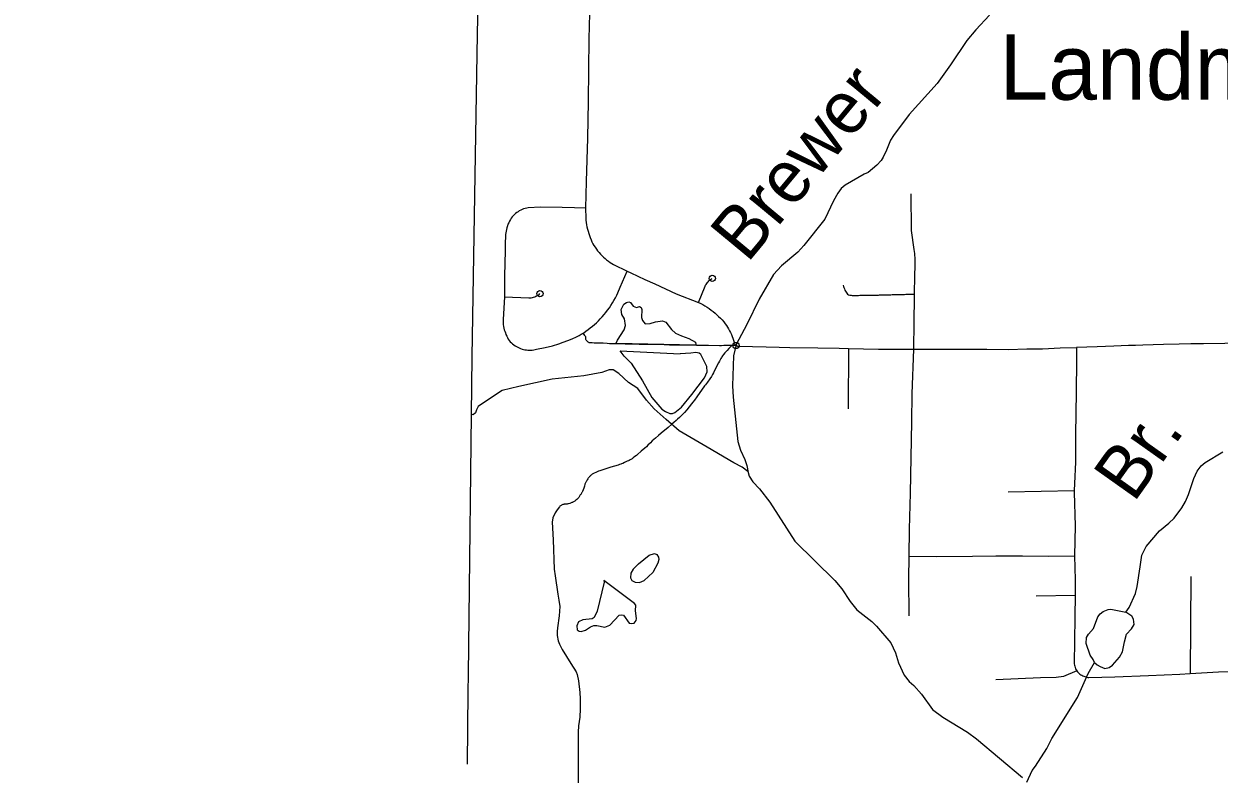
# Model space of a CAD drawing. Extents: x -19 to 366, y -4 to 359.
# Drawn here: x 150.485 to 152.307, y 180.801 to 181.945 of the extents above; entities that cross this region are included whole.
import ezdxf

# ---------------------------------------------------------------- set-up
doc = ezdxf.new("R2010")
doc.units = 0
for name, color, linetype in [('Level 2', 7, 'Continuous'), ('Level 24', 7, 'Continuous'), ('Level 31', 7, 'Continuous'), ('Level 32', 7, 'Continuous'), ('Level 35', 7, 'Continuous'), ('Level 46', 7, 'Continuous'), ('Level 60', 7, 'Continuous')]:
    doc.layers.add(name, color=color, linetype=linetype)

msp = doc.modelspace()

# ---------------------------------------------------------------- linework, layer by layer
at = {"layer": 'Level 2'}
msp.add_lwpolyline([(151.1919, 182.7162), (151.1768, 181.9546), (151.1763, 181.9295), (151.1682, 181.4374), (151.1625, 180.9528), (151.1622, 180.9274), (151.1609, 180.8167)], dxfattribs=at)
at = {"layer": 'Level 31'}
for points in [[(151.3477, 181.9611), (151.3468, 181.9226), (151.3459, 181.8756), (151.3454, 181.8268), (151.3445, 181.7708), (151.3427, 181.7049), (151.3416, 181.6645)], [(151.8375, 181.6864), (151.8381, 181.6301), (151.8418, 181.6015), (151.8423, 181.5984), (151.8428, 181.5953), (151.8432, 181.5921), (151.8435, 181.589), (151.8436, 181.5858), (151.8437, 181.5826), (151.8437, 181.5795), (151.8435, 181.5763), (151.8431, 181.5614), (151.8424, 181.5333)], [(151.3416, 181.6645), (151.3247, 181.6649), (151.3057, 181.6651), (151.2729, 181.6657), (151.2541, 181.665), (151.2518, 181.6645), (151.2494, 181.6639), (151.2472, 181.6632), (151.2449, 181.6623), (151.2428, 181.6613), (151.2406, 181.6602), (151.2386, 181.6589), (151.2366, 181.6575), (151.2348, 181.656), (151.233, 181.6544), (151.2313, 181.6527), (151.2297, 181.6509), (151.2283, 181.649), (151.2269, 181.647), (151.2256, 181.6446), (151.2244, 181.6421), (151.2233, 181.6397), (151.2224, 181.6371), (151.2216, 181.6345), (151.2208, 181.6319), (151.2203, 181.6292), (151.2198, 181.6266), (151.2195, 181.6239), (151.2193, 181.6211), (151.219, 181.6115), (151.2189, 181.5996), (151.2179, 181.5607), (151.2178, 181.529)], [(151.3416, 181.6645), (151.3418, 181.6492), (151.3421, 181.6458), (151.3425, 181.6424), (151.343, 181.639), (151.3437, 181.6357), (151.3444, 181.6324), (151.3453, 181.6291), (151.3463, 181.6258), (151.3474, 181.6226), (151.3486, 181.6194), (151.3499, 181.6162), (151.3513, 181.6131), (151.3528, 181.6101), (151.3544, 181.6073), (151.3562, 181.6046), (151.3581, 181.6019), (151.36, 181.5993), (151.3621, 181.5968), (151.3643, 181.5944), (151.3665, 181.592), (151.3688, 181.5898), (151.3712, 181.5876), (151.3737, 181.5855), (151.3763, 181.5835), (151.3789, 181.5816), (151.3816, 181.5799), (151.3844, 181.5782), (151.4048, 181.5683)], [(151.338, 181.4739), (151.3387, 181.4743), (151.3421, 181.4767), (151.3455, 181.4791), (151.3487, 181.4816), (151.352, 181.4842), (151.3551, 181.4869), (151.3581, 181.4897), (151.3611, 181.4926), (151.364, 181.4956), (151.3668, 181.4986), (151.3697, 181.502), (151.3725, 181.5054), (151.3752, 181.5089), (151.3778, 181.5124), (151.3803, 181.5161), (151.3826, 181.5198), (151.3849, 181.5236), (151.387, 181.5275), (151.389, 181.5314), (151.3909, 181.5354), (151.3943, 181.5437), (151.3978, 181.5519), (151.4013, 181.5601), (151.4048, 181.5683)], [(151.4048, 181.5683), (151.4106, 181.5655), (151.432, 181.5554), (151.4474, 181.5488), (151.4799, 181.5339), (151.5137, 181.5206)], [(151.5137, 181.5206), (151.5238, 181.5452), (151.5245, 181.5467), (151.5253, 181.5481), (151.5262, 181.5495), (151.5272, 181.5509), (151.5282, 181.5521), (151.5294, 181.5533), (151.5306, 181.5544), (151.5319, 181.5554), (151.5333, 181.5564), (151.5347, 181.5572)], [(151.2178, 181.529), (151.255, 181.5275), (151.2569, 181.5276), (151.2587, 181.5278), (151.2606, 181.5282), (151.2624, 181.5286), (151.2641, 181.5293), (151.2659, 181.53), (151.2675, 181.5308), (151.2691, 181.5318), (151.2707, 181.5329), (151.2721, 181.534)], [(151.734, 181.5467), (151.7348, 181.5449), (151.7355, 181.5431), (151.7363, 181.5413), (151.737, 181.5395), (151.7377, 181.5378), (151.7386, 181.5361), (151.7396, 181.5346), (151.7408, 181.5332), (151.7424, 181.5322), (151.7443, 181.5316), (151.7463, 181.5314), (151.7482, 181.5313), (151.7501, 181.5313), (151.7519, 181.5313), (151.7538, 181.5313), (151.7557, 181.5313), (151.7576, 181.5313), (151.7595, 181.5314), (151.7614, 181.5314), (151.7633, 181.5314), (151.7652, 181.5314), (151.767, 181.5314), (151.7689, 181.5315), (151.7708, 181.5315), (151.7727, 181.5315), (151.7746, 181.5315), (151.7765, 181.5316), (151.7784, 181.5316), (151.7803, 181.5316), (151.7822, 181.5317), (151.7841, 181.5317), (151.786, 181.5318), (151.7879, 181.5318), (151.7898, 181.5319), (151.7916, 181.5319), (151.7936, 181.532), (151.7955, 181.532), (151.7973, 181.5321), (151.7992, 181.5321), (151.8011, 181.5322), (151.803, 181.5322), (151.8049, 181.5323), (151.8068, 181.5323), (151.8087, 181.5324), (151.8106, 181.5324), (151.8125, 181.5325), (151.8144, 181.5325), (151.8163, 181.5326), (151.8182, 181.5326), (151.8201, 181.5327), (151.822, 181.5328), (151.8239, 181.5328), (151.8258, 181.5329), (151.8277, 181.5329), (151.8296, 181.533), (151.8315, 181.533), (151.8334, 181.533), (151.8353, 181.5331), (151.8372, 181.5331), (151.839, 181.5332), (151.8424, 181.5333)], [(151.8424, 181.5333), (151.8423, 181.529), (151.8419, 181.4901), (151.8414, 181.4495)], [(151.2178, 181.529), (151.2159, 181.4945), (151.2159, 181.4919), (151.216, 181.4893), (151.2162, 181.4867), (151.2166, 181.4841), (151.2171, 181.4815), (151.2177, 181.479), (151.2184, 181.4765), (151.2193, 181.474), (151.2202, 181.4716), (151.2213, 181.4692), (151.2225, 181.4669), (151.2238, 181.4646), (151.2252, 181.4624), (151.2268, 181.4607), (151.2285, 181.459), (151.2303, 181.4574), (151.2322, 181.4559), (151.2341, 181.4546), (151.2361, 181.4533), (151.2382, 181.4521), (151.2404, 181.4511), (151.2426, 181.4502), (151.2448, 181.4494), (151.247, 181.4489), (151.2492, 181.4484), (151.2514, 181.4481), (151.2536, 181.4479), (151.2558, 181.4478), (151.2581, 181.4478), (151.2603, 181.448), (151.2625, 181.4482), (151.2647, 181.4486), (151.2669, 181.4491), (151.2802, 181.4518), (151.2913, 181.4545), (151.3006, 181.4572), (151.3075, 181.4598), (151.3144, 181.4624), (151.3212, 181.4652), (151.328, 181.468), (151.3316, 181.47), (151.3351, 181.4721), (151.338, 181.4739)], [(151.5137, 181.5206), (151.5171, 181.5189), (151.5204, 181.5172), (151.5236, 181.5153), (151.5268, 181.5133), (151.5299, 181.5112), (151.533, 181.509), (151.536, 181.5067), (151.5389, 181.5043), (151.5417, 181.5018), (151.5444, 181.4993), (151.5471, 181.4966), (151.5496, 181.4939), (151.5521, 181.491), (151.5544, 181.4881), (151.5562, 181.4855), (151.558, 181.4829), (151.5596, 181.4802), (151.5611, 181.4774), (151.5625, 181.4746), (151.5638, 181.4717), (151.565, 181.4688), (151.5661, 181.4659), (151.5671, 181.4629), (151.5679, 181.4598), (151.5681, 181.459), (151.5683, 181.4581), (151.5686, 181.4574), (151.5691, 181.4566), (151.5696, 181.4559), (151.5703, 181.4554), (151.571, 181.4549)], [(152.4405, 181.4618), (152.4276, 181.4611), (152.4, 181.4613), (152.3629, 181.4595), (152.3402, 181.459), (152.3162, 181.4581), (152.2833, 181.4575), (152.2643, 181.4575), (152.2462, 181.4571), (152.2225, 181.4566), (152.1909, 181.4554), (152.18, 181.455), (152.1691, 181.4548), (152.147, 181.454), (152.1213, 181.4528), (152.0899, 181.4518)], [(151.571, 181.4549), (151.5647, 181.455)], [(151.571, 181.4549), (151.5717, 181.4545), (151.5726, 181.4542), (151.5734, 181.454), (151.5742, 181.4539), (151.5751, 181.454), (151.6171, 181.4528), (151.6369, 181.4521), (151.6529, 181.4519), (151.6954, 181.4512), (151.728, 181.451), (151.7425, 181.4502)], [(151.7425, 181.4502), (151.7423, 181.4181), (151.7421, 181.3918), (151.7421, 181.3788), (151.7418, 181.3678), (151.7417, 181.3581)], [(151.7425, 181.4502), (151.788, 181.4494), (151.8183, 181.4492), (151.8414, 181.4495)], [(151.8414, 181.4495), (151.839, 181.3814), (151.8386, 181.3385), (151.8366, 181.2295), (151.8349, 181.175), (151.8344, 181.1337)], [(151.8414, 181.4495), (151.8778, 181.4492), (151.918, 181.4495), (151.9534, 181.4491), (151.9863, 181.449), (152.0144, 181.4497), (152.0263, 181.4499), (152.0381, 181.45), (152.0649, 181.4513), (152.0899, 181.4518)], [(152.0899, 181.4518), (152.0897, 181.4317), (152.0892, 181.3842), (152.0886, 181.3188), (152.0882, 181.277), (152.0868, 181.2444), (152.0865, 181.2337)], [(151.9859, 181.232), (152.0865, 181.2337)], [(152.0865, 181.2337), (152.0864, 181.2309), (152.0879, 181.1799), (152.087, 181.1343)], [(151.8344, 181.1337), (151.834, 181.0984), (151.8343, 181.0427)], [(151.8344, 181.1337), (151.8758, 181.133), (151.9316, 181.1338), (151.9672, 181.134)], [(151.9672, 181.134), (152.0074, 181.1343), (152.0476, 181.1337), (152.087, 181.1343)], [(152.087, 181.1343), (152.088, 181.0977), (152.0878, 181.0738)], [(152.264, 181.1029), (152.2632, 180.9545)], [(152.0878, 181.0738), (152.0875, 181.0418), (152.0868, 181.0032), (152.0862, 180.9713), (152.0864, 180.9694), (152.0868, 180.9675), (152.0872, 180.9657), (152.0879, 180.9639), (152.0886, 180.9621), (152.0895, 180.9604), (152.0905, 180.9588), (152.0916, 180.9573), (152.0927, 180.9561), (152.0939, 180.9549), (152.0952, 180.9539), (152.0965, 180.9529), (152.0979, 180.952), (152.0994, 180.9512), (152.1009, 180.9506), (152.1024, 180.95), (152.104, 180.9495), (152.1056, 180.9491), (152.1073, 180.9488), (152.1089, 180.9486), (152.1485, 180.9495), (152.1998, 180.9519), (152.2473, 180.9535), (152.2632, 180.9545)], [(151.3189, 180.9702), (151.3272, 180.9572), (151.329, 180.9531), (151.3307, 180.9437), (151.333, 180.9257), (151.3334, 180.9163), (151.3334, 180.9011), (151.3326, 180.8881), (151.331, 180.8747), (151.3305, 180.8653), (151.3302, 180.848), (151.3304, 180.8309), (151.3302, 180.776), (151.3306, 180.7231), (151.3301, 180.6923), (151.3293, 180.6764)], [(152.2632, 180.9545), (152.3065, 180.9571), (152.3382, 180.9578), (152.3779, 180.9585), (152.4112, 180.9593), (152.4393, 180.9598)]]:
    msp.add_lwpolyline(points, dxfattribs=at)
for centre in [(151.5347, 181.5572), (151.2721, 181.534), (151.571, 181.4549)]:
    msp.add_circle(centre, 0.00473, dxfattribs=at)
at = {"layer": 'Level 32'}
for points in [[(152.0878, 181.0738), (152.0286, 181.0729)], [(152.0906, 180.9586), (152.0701, 180.9503), (152.0587, 180.9485), (152.0348, 180.9479), (151.9672, 180.9449)]]:
    msp.add_lwpolyline(points, dxfattribs=at)
at = {"layer": 'Level 35'}
for points in [[(151.9572, 181.9588), (151.9366, 181.936), (151.9225, 181.92), (151.8977, 181.8829), (151.8775, 181.8546), (151.8348, 181.8071), (151.8108, 181.775), (151.8064, 181.7681), (151.8003, 181.7528)], [(151.8003, 181.7528), (151.7954, 181.742), (151.7921, 181.737), (151.7854, 181.7297), (151.7722, 181.7188), (151.7665, 181.7159), (151.7373, 181.6996), (151.7312, 181.6941), (151.726, 181.6872), (151.7194, 181.6753), (151.7061, 181.6473), (151.6744, 181.6073), (151.6653, 181.5972), (151.6403, 181.5763), (151.6281, 181.5629), (151.6063, 181.5253), (151.5875, 181.487), (151.5711, 181.4565), (151.5672, 181.439), (151.5653, 181.3932), (151.5664, 181.3762), (151.5739, 181.3084), (151.5778, 181.2951), (151.5845, 181.2809), (151.5875, 181.2718), (151.5892, 181.2614), (151.5912, 181.2557), (151.5965, 181.2471), (151.6067, 181.2365), (151.6225, 181.2161), (151.6605, 181.1565), (151.7215, 181.0964), (151.732, 181.0838), (151.7449, 181.0643), (151.7551, 181.052), (151.778, 181.0342), (151.7853, 181.027), (151.8067, 181.0016), (151.814, 180.9863), (151.8188, 180.9711), (151.8271, 180.9521), (151.8347, 180.9427), (151.842, 180.9364), (151.8536, 180.9231), (151.8705, 180.8997), (151.8861, 180.8883), (151.9236, 180.8651), (151.9377, 180.8549), (152.0077, 180.7961)], [(151.3881, 181.4582), (151.3903, 181.4629), (151.4006, 181.4789), (151.4022, 181.4852), (151.4011, 181.4954), (151.3969, 181.5023), (151.3959, 181.5097), (151.4001, 181.5178), (151.4038, 181.5207), (151.4076, 181.5215), (151.41, 181.5202), (151.4143, 181.515), (151.4191, 181.513), (151.4236, 181.5141), (151.4265, 181.513), (151.4275, 181.5098), (151.4266, 181.4978), (151.4282, 181.4931), (151.4324, 181.4878), (151.4398, 181.4882), (151.4481, 181.4912), (151.4589, 181.4925), (151.464, 181.4907), (151.4727, 181.4795), (151.4789, 181.4739), (151.4877, 181.4695), (151.4991, 181.4656), (151.5091, 181.4601), (151.5099, 181.4565), (151.509, 181.4557)], [(151.3881, 181.4582), (151.509, 181.4557)], [(151.4003, 181.4385), (151.3944, 181.4465), (151.4859, 181.4424)], [(151.4003, 181.4385), (151.4111, 181.4277), (151.4282, 181.4008), (151.4424, 181.3757), (151.458, 181.3578), (151.4636, 181.3541), (151.4699, 181.3514), (151.4739, 181.3514), (151.4776, 181.3526), (151.4877, 181.361), (151.5038, 181.3801), (151.5228, 181.4055), (151.527, 181.4147), (151.5263, 181.423), (151.5174, 181.4413), (151.5149, 181.4431), (151.5096, 181.4443), (151.502, 181.4432), (151.4859, 181.4424)], [(151.589, 181.2629), (151.5804, 181.2695), (151.5675, 181.2762), (151.5268, 181.3), (151.484, 181.3247), (151.4644, 181.3423), (151.4463, 181.3583), (151.4345, 181.3717), (151.421, 181.3893), (151.4071, 181.3986), (151.3922, 181.412), (151.3834, 181.4177), (151.3777, 181.4177), (151.3664, 181.4135), (151.339, 181.4084), (151.2905, 181.4037), (151.24, 181.3924), (151.2142, 181.3862), (151.1951, 181.3738), (151.1781, 181.3619), (151.1755, 181.357), (151.1739, 181.3522), (151.17, 181.3494), (151.1671, 181.35)], [(152.0225, 180.8068), (152.0276, 180.8135), (152.0445, 180.8402), (152.0524, 180.8556), (152.0915, 180.9182), (152.1076, 180.9547), (152.1172, 180.9716), (152.1154, 180.9763), (152.1105, 180.9829), (152.1045, 181.0004), (152.1052, 181.0097), (152.1082, 181.0145), (152.116, 181.0234), (152.1226, 181.0414), (152.1259, 181.0456), (152.1304, 181.0491), (152.1383, 181.0523), (152.1423, 181.0526), (152.1649, 181.0481), (152.1702, 181.0554), (152.1799, 181.0766), (152.1825, 181.0873), (152.187, 181.1174), (152.1897, 181.1351), (152.1963, 181.1485), (152.2166, 181.1722), (152.2308, 181.1841), (152.2386, 181.1918), (152.2506, 181.2072), (152.2563, 181.2168), (152.2608, 181.2279), (152.2687, 181.2522), (152.2736, 181.2633), (152.2799, 181.2713), (152.2862, 181.2766), (152.3131, 181.2925)], [(151.4221, 181.122), (151.4383, 181.1354), (151.4466, 181.1378), (151.4504, 181.1362), (151.4529, 181.132), (151.453, 181.1288), (151.4518, 181.1229), (151.4441, 181.1085)], [(151.4221, 181.122), (151.4143, 181.1138), (151.4108, 181.1075), (151.41, 181.1007), (151.4122, 181.0965), (151.4173, 181.0938), (151.424, 181.0933), (151.4309, 181.0963), (151.4441, 181.1085)], [(151.3696, 181.0968), (151.3698, 181.0938), (151.3595, 181.0498), (151.3548, 181.04), (151.3516, 181.0381), (151.3376, 181.0365), (151.3308, 181.0337), (151.3281, 181.0272), (151.329, 181.0213), (151.3319, 181.0193), (151.3349, 181.0186), (151.3415, 181.0206), (151.3493, 181.0261), (151.354, 181.0277), (151.3588, 181.0278), (151.3709, 181.0253), (151.3788, 181.0285), (151.3927, 181.0436), (151.3963, 181.0444), (151.3994, 181.0439), (151.4081, 181.0317), (151.4114, 181.0308), (151.4157, 181.0315), (151.4188, 181.0355), (151.4193, 181.0388), (151.4178, 181.0501), (151.418, 181.0587), (151.4162, 181.0617)], [(151.4162, 181.0617), (151.3696, 181.0968)], [(152.1172, 180.9716), (152.1212, 180.9681), (152.1262, 180.9653), (152.1329, 180.9624), (152.1398, 180.9639), (152.1447, 180.9674), (152.1556, 180.9796), (152.16, 180.9878), (152.1629, 181.0032), (152.1659, 181.0145), (152.1739, 181.0228), (152.1779, 181.0297), (152.1767, 181.0375), (152.1743, 181.042), (152.1649, 181.0481)], [(152.0141, 180.789), (152.0225, 180.8068)]]:
    msp.add_lwpolyline(points, dxfattribs=at)
at = {"layer": 'Level 46'}
for points in [[(151.5647, 181.455), (151.5521, 181.4547), (151.5489, 181.4546), (151.5457, 181.4546), (151.5288, 181.4548), (151.5109, 181.455), (151.4919, 181.4552), (151.4697, 181.4556), (151.4613, 181.4558), (151.4433, 181.4563), (151.4359, 181.4565), (151.4233, 181.4566), (151.4021, 181.457), (151.3874, 181.4574), (151.3779, 181.4576), (151.3747, 181.4578), (151.3684, 181.4582), (151.3652, 181.4584), (151.3631, 181.4584), (151.3589, 181.4583), (151.3568, 181.4583), (151.3547, 181.4585), (151.3515, 181.4587), (151.3494, 181.4588), (151.3483, 181.4589), (151.3473, 181.4591), (151.3464, 181.4595), (151.3455, 181.4601), (151.3446, 181.4608), (151.3438, 181.4615), (151.3431, 181.4623), (151.3424, 181.4631), (151.3419, 181.464), (151.3418, 181.465), (151.342, 181.4672), (151.3418, 181.4682), (151.3412, 181.4691), (151.3407, 181.47), (151.338, 181.4739)], [(151.5647, 181.455), (151.5602, 181.4505), (151.5573, 181.4474), (151.5558, 181.4459), (151.5538, 181.4435), (151.5518, 181.441), (151.5505, 181.4393), (151.5493, 181.4376), (151.5487, 181.4367), (151.5476, 181.4349), (151.5466, 181.4331), (151.5456, 181.4312), (151.5441, 181.4284), (151.5413, 181.4227), (151.5365, 181.4133), (151.5349, 181.4105), (151.5333, 181.4078), (151.531, 181.4043), (151.5274, 181.3991), (151.5242, 181.3949), (151.5229, 181.3932), (151.5112, 181.3768), (151.5075, 181.3717), (151.505, 181.3683), (151.5031, 181.3658), (151.4958, 181.3568), (151.4924, 181.3527), (151.491, 181.3511), (151.4895, 181.3496), (151.4849, 181.3453), (151.4818, 181.3424), (151.4795, 181.3403), (151.4763, 181.3375), (151.4731, 181.3347), (151.4674, 181.33), (151.4569, 181.3212), (151.4528, 181.3179), (151.448, 181.3138), (151.4456, 181.3116), (151.4433, 181.3095), (151.4403, 181.3065), (151.4365, 181.3028), (151.4343, 181.3006), (151.4319, 181.2985), (151.4262, 181.2937), (151.4207, 181.2888), (151.4191, 181.2874), (151.4167, 181.2854), (151.4141, 181.2835), (151.4124, 181.2823), (151.4115, 181.2817), (151.4097, 181.2806), (151.4079, 181.2796), (151.4069, 181.2791), (151.405, 181.2783), (151.4011, 181.2765), (151.3983, 181.2752), (151.3963, 181.2743), (151.3954, 181.2739), (151.3934, 181.2732), (151.3914, 181.2725), (151.3802, 181.2692), (151.3631, 181.2639), (151.3611, 181.2632), (151.3601, 181.2628), (151.3582, 181.2619), (151.3535, 181.2596), (151.3525, 181.2591), (151.3517, 181.2585), (151.3508, 181.2579), (151.35, 181.2572), (151.3492, 181.2565), (151.3484, 181.2558), (151.3477, 181.255), (151.347, 181.2542), (151.3457, 181.2526), (151.3451, 181.2517), (151.3439, 181.2499), (151.3428, 181.2481), (151.3423, 181.2472), (151.3418, 181.2463), (151.3414, 181.2453), (151.3407, 181.2433), (151.3398, 181.2403), (151.3388, 181.2372), (151.337, 181.2323), (151.3365, 181.2313), (151.336, 181.2305), (151.3341, 181.2279), (151.3335, 181.227), (151.333, 181.2261), (151.332, 181.2242), (151.3314, 181.2233), (151.3308, 181.2225), (151.33, 181.2217), (151.3285, 181.2203), (151.3269, 181.2189), (151.326, 181.2183), (151.3252, 181.2177), (151.3243, 181.2171)], [(151.3243, 181.2171), (151.3224, 181.2161), (151.3214, 181.2157), (151.3204, 181.2153), (151.3175, 181.2142), (151.3155, 181.2135), (151.3145, 181.2133), (151.3134, 181.2131), (151.3113, 181.2129), (151.3092, 181.2127), (151.3082, 181.2125), (151.3071, 181.2123), (151.3061, 181.212), (151.3051, 181.2116), (151.3042, 181.2111), (151.3033, 181.2105), (151.3024, 181.2098), (151.3018, 181.2089), (151.2981, 181.2045), (151.295, 181.1997), (151.2916, 181.1923), (151.2907, 181.1853), (151.2921, 181.1587), (151.2937, 181.1139), (151.295, 181.1036), (151.2991, 181.0755), (151.3008, 181.0664), (151.3022, 181.0569), (151.3016, 181.0496), (151.3013, 181.0426), (151.2988, 181.0242), (151.2983, 181.0189), (151.2985, 181.0126), (151.2996, 181.0046), (151.3019, 180.9994), (151.306, 180.9912), (151.3189, 180.9702)]]:
    msp.add_lwpolyline(points, dxfattribs=at)
at = {"layer": 'Level 60'}
for points in [[(154.1159, 1.8709), (153.9063, 10.4874), (153.696, 19.1041), (153.485, 27.7209), (153.2733, 36.3378), (153.0608, 44.9549), (152.8476, 53.5721), (152.6337, 62.1894), (152.419, 70.8069), (152.2036, 79.4245), (151.9875, 88.0422), (151.7707, 96.6601), (151.5531, 105.2782), (151.3348, 113.8963), (151.1158, 122.5147), (150.8961, 131.1331), (150.6757, 139.7517), (150.4545, 148.3704), (150.2326, 156.9893), (150.0101, 165.6083), (149.7867, 174.2275), (149.5627, 182.8468), (149.338, 191.4662), (149.1125, 200.0858), (148.8864, 208.7055), (148.6595, 217.3254), (148.4319, 225.9454), (148.2037, 234.5655), (147.9747, 243.1858), (147.745, 251.8063), (147.5146, 260.4269), (147.2835, 269.0476), (147.0517, 277.6685), (146.8191, 286.2895), (146.5859, 294.9106), (146.352, 303.5319), (146.1174, 312.1534), (145.8821, 320.775), (145.6461, 329.3967), (145.4094, 338.0186), (145.172, 346.6406)], [(0, 180.8999), (7.1228, 180.9044), (14.2457, 180.9176), (21.3685, 180.9397), (28.4912, 180.9706), (35.614, 181.0103), (42.7366, 181.0589), (49.8592, 181.1163), (56.9818, 181.1825), (64.1042, 181.2575), (71.2266, 181.3414), (78.3488, 181.4341), (85.4709, 181.5357), (92.5929, 181.646), (99.7147, 181.7652), (106.8364, 181.8933), (113.9579, 182.0301), (121.0793, 182.1758), (128.2005, 182.3303), (135.3214, 182.4936), (142.4422, 182.6658), (149.5627, 182.8468), (156.683, 183.0366), (163.8031, 183.2352), (170.9229, 183.4427), (178.0425, 183.659), (185.1617, 183.8841), (192.2807, 184.1181), (199.3994, 184.3608), (206.5178, 184.6124), (213.6359, 184.8728), (220.7537, 185.1421), (227.8711, 185.4201), (234.9881, 185.707), (242.1048, 186.0027), (249.2212, 186.3073), (256.3371, 186.6206), (263.4526, 186.9428), (270.5678, 187.2738), (277.6825, 187.6136), (284.7968, 187.9622), (291.9107, 188.3197), (299.0241, 188.6859), (306.1371, 189.061), (313.2495, 189.4449), (320.3615, 189.8377), (327.4731, 190.2392), (334.5841, 190.6495), (341.6946, 191.0687)], [(0, 172.2839), (7.1335, 172.2883), (14.267, 172.3015), (21.4005, 172.3236), (28.5339, 172.3544), (35.6673, 172.3941), (42.8006, 172.4426), (49.9339, 172.4999), (57.0671, 172.566), (64.2002, 172.6409), (71.3332, 172.7246), (78.4661, 172.8172), (85.5989, 172.9186), (92.7315, 173.0287), (99.8641, 173.1477), (106.9964, 173.2755), (114.1286, 173.4122), (121.2606, 173.5576), (128.3925, 173.7119), (135.5241, 173.8749), (142.6555, 174.0468), (149.7867, 174.2275), (156.9177, 174.417), (164.0485, 174.6153), (171.179, 174.8224), (178.3092, 175.0383), (185.4392, 175.2631), (192.5688, 175.4966), (199.6982, 175.739), (206.8273, 175.9902), (213.9561, 176.2502), (221.0845, 176.5189), (228.2126, 176.7965), (235.3404, 177.083), (242.4677, 177.3782), (249.5948, 177.6822), (256.7214, 177.995), (263.8476, 178.3167), (270.9735, 178.6471), (278.0989, 178.9863), (285.2239, 179.3344), (292.3485, 179.6912), (299.4726, 180.0569), (306.5963, 180.4314), (313.7195, 180.8146), (320.8422, 181.2067), (327.9644, 181.6076), (335.0862, 182.0172), (342.2074, 182.4357)]]:
    msp.add_spline(points, degree=3, dxfattribs=at)

# ---------------------------------------------------------------- texts
at = {"layer": 'Level 24'}
msp.add_text('Landmark', height=0.1, dxfattribs=at).set_placement((151.9724, 181.8296))
at = {"layer": 'Level 35'}
for s, rotation, p in [('Brewer', 50.3537, (151.588, 181.5791)), ('Br.', 54.6596, (152.177, 181.2137))]:
    msp.add_text(s, height=0.08, rotation=rotation, dxfattribs=at).set_placement(p)

doc.saveas('drawing.dxf')
